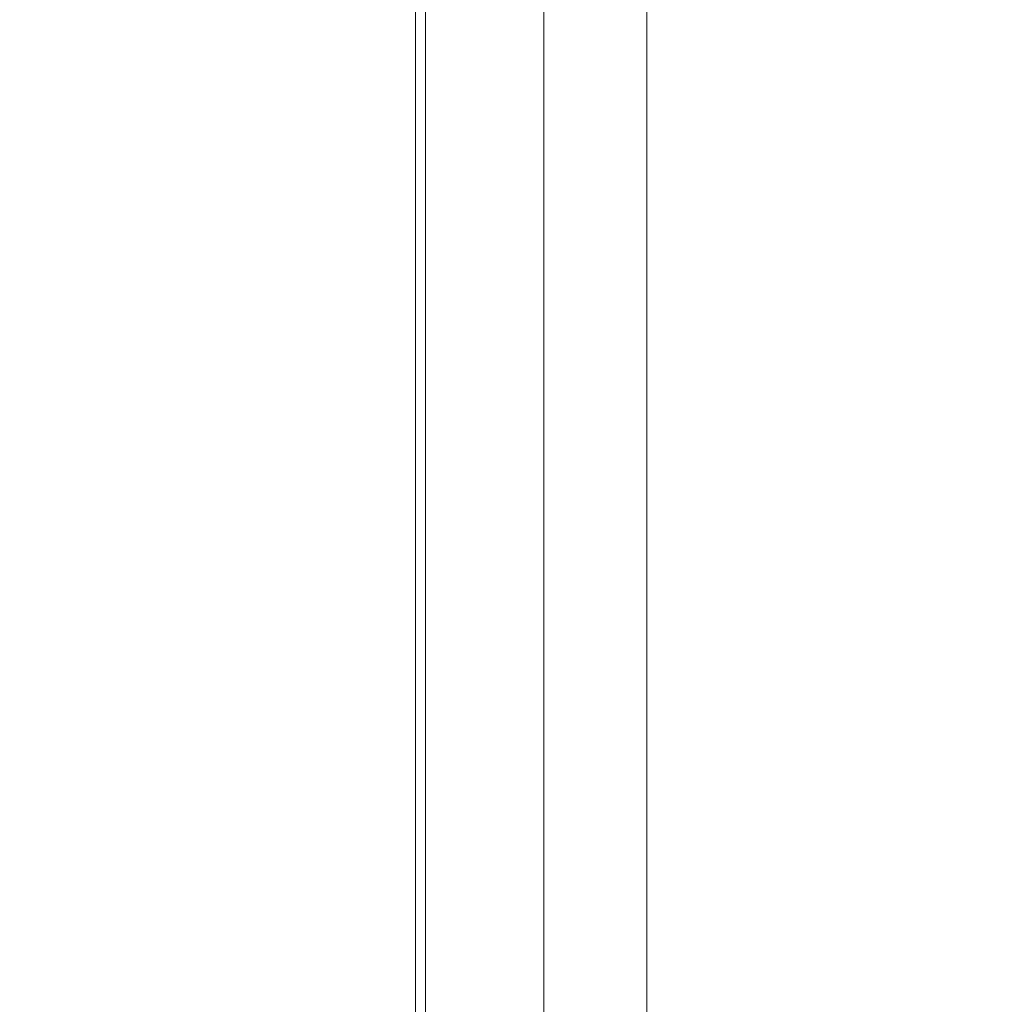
# Model space of a CAD drawing. Header units: millimetres. Extents: x -1114 to 1396, y -630 to 631.
# Tile 742 of 780: x 470 to 487, y 465 to 482. Entities that reach past the tile are written whole.
import ezdxf

# ---------------------------------------------------------------- set-up
doc = ezdxf.new("R2010")
doc.units = ezdxf.units.MM
doc.header["$MEASUREMENT"] = 0

msp = doc.modelspace()

# ---------------------------------------------------------------- linework, layer by layer
at = {"lineweight": 18}
for points, knots in [([(1038.9843, -629.7647), (1038.9843, -629.7647), (-1111.4882, -629.7647), (-1111.4882, -629.7647), (-1111.4882, -629.7647), (-1111.4882, -629.7647), (-1111.4882, 630.7883), (-1111.4882, 630.7883), (-1111.4882, 630.7883), (-1111.4882, 630.7883), (1038.9843, 630.7883), (1038.9843, 630.7883)], [0, 0, 0, 0, 0.3333333, 0.3333333, 0.3333333, 0.3333333, 0.6666667, 0.6666667, 0.6666667, 0.6666667, 1, 1, 1, 1]), ([(478.9812, 442.3728), (478.9745, 442.8716), (478.9768, 443.3705), (478.9773, 443.8693), (478.9773, 443.8693), (478.9779, 444.3682), (478.9773, 444.867), (478.9772, 445.3659), (478.9772, 445.3659), (478.977, 445.8647), (478.977, 446.3636), (478.977, 446.8624), (478.977, 446.8624), (478.9771, 447.3613), (478.9771, 447.8601), (478.9771, 448.359), (478.9771, 448.359), (478.9771, 450.3544), (478.9772, 452.3498), (478.9772, 454.3452), (478.9772, 454.3452), (478.9772, 458.336), (478.9773, 462.3268), (478.9772, 466.3176), (478.9772, 466.3176), (478.9772, 470.3083), (478.9772, 474.2991), (478.9772, 478.2899), (478.9772, 478.2899), (478.9772, 479.2876), (478.9771, 480.2853), (478.9771, 481.283), (478.9771, 481.283), (478.9771, 482.2807), (478.9771, 483.2784), (478.9771, 484.2761), (478.9771, 484.2761), (478.9772, 485.2738), (478.9775, 486.2715), (478.9774, 487.2692), (478.9774, 487.2692), (478.9774, 487.5187), (478.9773, 487.7681), (478.9772, 488.0175), (478.9772, 488.0175), (478.9771, 488.2669), (478.977, 488.5164), (478.9769, 488.7658), (478.9769, 488.7658), (478.9767, 489.2646), (478.9767, 489.7635), (478.9777, 490.2623)], [0, 0, 0, 0, 0.0769231, 0.0769231, 0.0769231, 0.0769231, 0.1538462, 0.1538462, 0.1538462, 0.1538462, 0.2307692, 0.2307692, 0.2307692, 0.2307692, 0.3076923, 0.3076923, 0.3076923, 0.3076923, 0.3846154, 0.3846154, 0.3846154, 0.3846154, 0.4615385, 0.4615385, 0.4615385, 0.4615385, 0.5384615, 0.5384615, 0.5384615, 0.5384615, 0.6153846, 0.6153846, 0.6153846, 0.6153846, 0.6923077, 0.6923077, 0.6923077, 0.6923077, 0.7692308, 0.7692308, 0.7692308, 0.7692308, 0.8461538, 0.8461538, 0.8461538, 0.8461538, 0.9230769, 0.9230769, 0.9230769, 0.9230769, 1, 1, 1, 1]), ([(476.9772, 442.9605), (476.9772, 443.3321), (476.9772, 443.7107), (476.9772, 444.0792), (476.9772, 444.0792), (476.9772, 444.4476), (476.9772, 444.806), (476.9772, 445.1973), (476.9772, 445.1973), (476.9772, 445.5885), (476.9772, 446.0127), (476.9772, 446.4368), (476.9772, 446.4368), (476.9772, 458.5263), (476.9772, 470.4649), (476.9772, 482.5851), (476.9772, 482.5851), (476.9772, 483.4575), (476.9772, 484.3308), (476.9772, 485.1364), (476.9772, 485.1364), (476.9772, 485.942), (476.9772, 486.6799), (476.9772, 487.4387), (476.9772, 487.4387), (476.9772, 488.1976), (476.9772, 488.9775), (476.9772, 489.7414)], [0, 0, 0, 0, 0.1428571, 0.1428571, 0.1428571, 0.1428571, 0.2857143, 0.2857143, 0.2857143, 0.2857143, 0.4285714, 0.4285714, 0.4285714, 0.4285714, 0.5714286, 0.5714286, 0.5714286, 0.5714286, 0.7142857, 0.7142857, 0.7142857, 0.7142857, 0.8571429, 0.8571429, 0.8571429, 0.8571429, 1, 1, 1, 1])]:
    msp.add_open_spline(points, degree=3, knots=knots, dxfattribs=at)
for points in [[(476.8048, 491.2839), (476.8048, 491.2839), (476.8048, 441.2839), (476.8048, 441.2839)], [(480.7239, 441.2623), (480.7239, 441.2623), (480.7239, 491.2623), (480.7239, 491.2623)], [(480.7239, 491.2623), (480.7239, 491.2623), (480.7239, 441.2623), (480.7239, 441.2623)]]:
    msp.add_open_spline(points, degree=3, dxfattribs=at)

doc.saveas('drawing.dxf')
